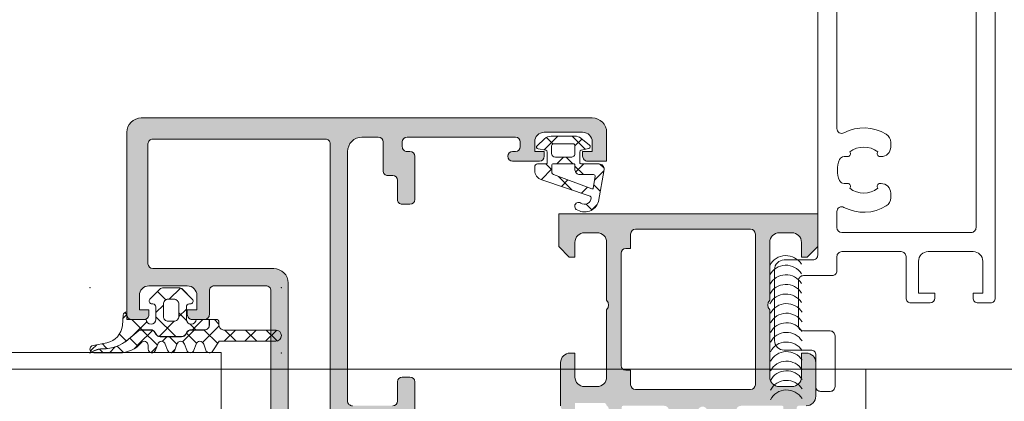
# Model space of a CAD drawing. Header units: millimetres. Extents: x 144573 to 336993, y 74252 to 247042.
# Tile 865 of 1056: x 206377 to 206480, y 219250 to 219290. Entities that reach past the tile are written whole.
import ezdxf

# ---------------------------------------------------------------- set-up
doc = ezdxf.new("R2010")
doc.units = ezdxf.units.MM
doc.layers.add('FASÁDA DETAILNÍ', color=255, linetype='Continuous', lineweight=0)

msp = doc.modelspace()

# ---------------------------------------------------------------- hatches: boundary and pattern name
at = {"layer": 'FASÁDA DETAILNÍ'}
h = msp.add_hatch(color=256, dxfattribs=at)
edge = h.paths.add_edge_path(flags=16)
edge.add_ellipse((206409.075, 219276.66), major_axis=(-0.5, 0), ratio=1, start_angle=179.99702, end_angle=270.00298)
edge.add_line((206409.075, 219277.16), (206391.075, 219277.16))
edge.add_ellipse((206391.075, 219276.66), major_axis=(-0.5, 0), ratio=1, start_angle=-90.00298, end_angle=0.00298)
edge.add_line((206390.575, 219276.66), (206390.575, 219264.16))
edge.add_ellipse((206391.075, 219264.16), major_axis=(-0.5, 0), ratio=1, start_angle=0.0025, end_angle=89.9975)
edge.add_line((206391.075, 219263.66), (206403.678, 219263.66))
edge.add_ellipse((206403.678, 219262.16), major_axis=(-1.5, 0), ratio=1, start_angle=179.99996, end_angle=270.00004, ccw=False)
edge.add_line((206405.178, 219262.16), (206405.178, 219249.16))
edge.add_ellipse((206405.678, 219249.16), major_axis=(-0.5, 0), ratio=1, start_angle=-0.00004, end_angle=90.00004)
edge.add_line((206405.678, 219248.66), (206409.075, 219248.66))
edge.add_ellipse((206409.075, 219249.16), major_axis=(-0.5, 0), ratio=1, start_angle=89.99996, end_angle=180.00004)
edge.add_line((206409.575, 219249.16), (206409.575, 219276.66))
edge = h.paths.add_edge_path()
edge.add_line((206438.375, 219277.86), (206438.375, 219274.86))
edge.add_line((206438.375, 219274.86), (206436.375, 219274.86))
edge.add_arc((206436.375, 219275.36), 0.5, 179.99702, 270.00298, ccw=False)
edge.add_line((206435.875, 219275.36), (206435.875, 219275.86))
edge.add_line((206435.875, 219275.86), (206436.875, 219275.86))
edge.add_line((206436.875, 219275.86), (206436.875, 219276.86))
edge.add_arc((206435.875, 219276.86), 1, 0.00367, 89.99633)
edge.add_line((206435.875, 219277.86), (206431.875, 219277.86))
edge.add_arc((206431.875, 219276.86), 1, 90.00172, 179.99828)
edge.add_line((206430.875, 219276.86), (206430.875, 219275.86))
edge.add_line((206430.875, 219275.86), (206431.875, 219275.86))
edge.add_line((206431.875, 219275.86), (206431.875, 219275.36))
edge.add_arc((206431.375, 219275.36), 0.5, 270.00064, 359.99936, ccw=False)
edge.add_line((206431.375, 219274.86), (206428.575, 219274.86))
edge.add_arc((206428.575, 219275.36), 0.5, 90, 270, ccw=False)
edge.add_line((206428.575, 219275.86), (206428.875, 219275.86))
edge.add_arc((206428.875, 219276.36), 0.5, 270.00123, 359.99877)
edge.add_line((206429.375, 219276.36), (206429.375, 219276.86))
edge.add_arc((206428.875, 219276.86), 0.5, 0.00778, 89.99222)
edge.add_line((206428.875, 219277.36), (206417.575, 219277.36))
edge.add_arc((206417.575, 219276.86), 0.5, 90.0025, 179.9975)
edge.add_line((206417.075, 219276.86), (206417.075, 219276.36))
edge.add_arc((206417.575, 219276.36), 0.5, 179.99282, 270.00718)
edge.add_line((206417.575, 219275.86), (206417.875, 219275.86))
edge.add_arc((206417.875, 219275.36), 0.5, 0.0072, 89.9928, ccw=False)
edge.add_line((206418.375, 219275.36), (206418.375, 219270.86))
edge.add_arc((206417.875, 219270.86), 0.5, 270.00064, 359.99936, ccw=False)
edge.add_line((206417.875, 219270.36), (206417.075, 219270.36))
edge.add_arc((206417.075, 219270.86), 0.5, 179.99702, 270.00298, ccw=False)
edge.add_line((206416.575, 219270.86), (206416.575, 219272.86))
edge.add_arc((206416.075, 219272.86), 0.5, 0.00778, 89.99222)
edge.add_line((206416.075, 219273.36), (206415.575, 219273.36))
edge.add_arc((206415.575, 219273.86), 0.5, 179.99282, 270.00718, ccw=False)
edge.add_line((206415.075, 219273.86), (206415.075, 219276.86))
edge.add_arc((206414.575, 219276.86), 0.5, 0.00631, 89.99369)
edge.add_line((206414.575, 219277.36), (206412.875, 219277.36))
edge.add_arc((206412.875, 219275.86), 1.5, 89.99878, 180.00122)
edge.add_line((206411.375, 219275.86), (206411.375, 219249.86))
edge.add_arc((206411.875, 219249.86), 0.5, 179.99761, 270.00239)
edge.add_line((206411.875, 219249.36), (206416.075, 219249.36))
edge.add_arc((206416.075, 219249.86), 0.5, 270.00064, 359.99936)
edge.add_line((206416.575, 219249.86), (206416.575, 219251.86))
edge.add_arc((206417.075, 219251.86), 0.5, 90.0025, 179.9975, ccw=False)
edge.add_line((206417.075, 219252.36), (206417.875, 219252.36))
edge.add_arc((206417.875, 219251.86), 0.5, 0.00602, 89.99398, ccw=False)
edge.add_line((206418.375, 219251.86), (206418.375, 219246.86))
edge.add_line((206418.375, 219246.86), (206418.157, 219246.102))
edge.add_arc((206418.446, 219246.019), 0.3, 163.99998, 232.09519)
edge.add_arc((206418.077, 219245.546), 0.3, 0.00003, 52.09528, ccw=False)
edge.add_line((206418.377, 219245.546), (206418.377, 219243.482))
edge.add_arc((206417.977, 219243.482), 0.4, -111.97377, 0.00007, ccw=False)
edge.add_line((206417.827, 219243.111), (206415.804, 219243.927))
edge.add_arc((206415.879, 219244.112), 0.2, 155.85891, 248.02609, ccw=False)
edge.add_line((206415.697, 219244.194), (206416.765, 219246.578))
edge.add_arc((206416.582, 219246.66), 0.2, 335.85897, 450.8199)
edge.add_line((206416.579, 219246.86), (206405.275, 219246.86))
edge.add_arc((206405.267, 219246.668), 0.192, 87.47778, 181.04445)
edge.add_line((206405.075, 219246.665), (206405.075, 219246.244))
edge.add_line((206405.075, 219246.244), (206406.507, 219243.779))
edge.add_arc((206406.248, 219243.628), 0.3, -74.00003, 30.1792, ccw=False)
edge.add_line((206406.33, 219243.339), (206404.838, 219242.912))
edge.add_line((206404.838, 219242.912), (206403.975, 219242.413))
edge.add_arc((206403.775, 219242.76), 0.4, 180.00003, 299.99999, ccw=False)
edge.add_line((206403.375, 219242.76), (206403.375, 219246.867))
edge.add_line((206403.375, 219246.867), (206403.378, 219261.36))
edge.add_arc((206402.878, 219261.36), 0.5, 359.97959, 450.00002)
edge.add_line((206402.878, 219261.86), (206397.475, 219261.86))
edge.add_arc((206397.475, 219261.36), 0.5, 89.99996, 180.00004)
edge.add_line((206396.975, 219261.36), (206396.975, 219258.86))
edge.add_arc((206396.475, 219258.86), 0.5, -90.00004, 0.00004, ccw=False)
edge.add_line((206396.475, 219258.36), (206395.175, 219258.36))
edge.add_arc((206395.175, 219258.86), 0.5, 179.99761, 270.00239, ccw=False)
edge.add_line((206394.675, 219258.86), (206394.675, 219259.36))
edge.add_line((206394.675, 219259.36), (206395.675, 219259.36))
edge.add_line((206395.675, 219259.36), (206395.675, 219260.86))
edge.add_arc((206394.675, 219260.86), 1, 0.00182, 89.99818)
edge.add_line((206394.675, 219261.86), (206390.675, 219261.86))
edge.add_arc((206390.675, 219260.86), 1, 90.00397, 179.99603)
edge.add_line((206389.675, 219260.86), (206389.675, 219259.36))
edge.add_line((206389.675, 219259.36), (206390.675, 219259.36))
edge.add_line((206390.675, 219259.36), (206390.675, 219258.86))
edge.add_arc((206390.175, 219258.86), 0.5, -90.00298, 0.00298, ccw=False)
edge.add_line((206390.175, 219258.36), (206388.875, 219258.36))
edge.add_arc((206388.875, 219258.86), 0.5, 180.00064, 269.99936, ccw=False)
edge.add_line((206388.375, 219258.86), (206388.375, 219277.86))
edge.add_arc((206389.875, 219277.86), 1.5, 89.99888, 180.00112, ccw=False)
edge.add_line((206389.875, 219279.36), (206436.875, 219279.36))
edge.add_arc((206436.875, 219277.86), 1.5, 0.0023, 89.9977, ccw=False)
h = msp.add_hatch(dxfattribs=at)
h.set_pattern_fill('ANSI37', color=256, scale=0.625, angle=90, style=0)
h.set_pattern_definition([(135, (218687.864, 217938.1778), (-1.40316502, -1.40316502), []), (225, (218687.864, 217938.1778), (1.40316502, -1.40316502), [])])
edge = h.paths.add_edge_path(flags=16)
edge.add_ellipse((206435.572, 219273.958), major_axis=(-0.498, 0), ratio=1, start_angle=-0.19258, end_angle=90.25472, ccw=False)
edge.add_line((206435.075, 219273.959), (206435.075, 219274.46))
edge.add_ellipse((206434.975, 219274.46), major_axis=(-0.1, 0), ratio=1, start_angle=179.99183, end_angle=270.00874)
edge.add_line((206434.975, 219274.56), (206432.774, 219274.56))
edge.add_ellipse((206432.774, 219274.46), major_axis=(-0.1, 0), ratio=1, start_angle=270.00152, end_angle=359.99848)
edge.add_line((206432.674, 219274.46), (206432.674, 219273.648))
edge.add_ellipse((206432.874, 219273.648), major_axis=(-0.2, 0), ratio=1, start_angle=0.00243, end_angle=74.31138)
edge.add_line((206432.82, 219273.455), (206436.838, 219271.968))
edge.add_ellipse((206436.873, 219272.062), major_axis=(-0.1, 0), ratio=1, start_angle=69.68782, end_angle=169.67772)
edge.add_line((206436.971, 219272.044), (206437.192, 219273.253))
edge.add_ellipse((206436.992, 219273.26), major_axis=(-0.2, 0), ratio=1, start_angle=178.13503, end_angle=270.00104)
edge.add_line((206436.992, 219273.46), (206435.575, 219273.46))
edge = h.paths.add_edge_path(flags=16)
edge.add_ellipse((206434.875, 219276.46), major_axis=(-0.2, 0), ratio=1, start_angle=179.99976, end_angle=270.00024)
edge.add_line((206434.875, 219276.66), (206432.84, 219276.66))
edge.add_ellipse((206432.84, 219276.46), major_axis=(-0.2, 0), ratio=1, start_angle=-90.00135, end_angle=0.00049)
edge.add_line((206432.64, 219276.46), (206432.64, 219275.66))
edge.add_ellipse((206433.04, 219275.66), major_axis=(-0.4, 0), ratio=1, start_angle=0.00126, end_angle=89.99802)
edge.add_line((206433.04, 219275.26), (206434.675, 219275.26))
edge.add_ellipse((206434.675, 219275.66), major_axis=(-0.4, 0), ratio=1, start_angle=89.99956, end_angle=180.00101)
edge.add_line((206435.075, 219275.66), (206435.075, 219276.46))
edge = h.paths.add_edge_path()
edge.add_arc((206436.475, 219276.383), 0.2, -74.99848, 49.99768, ccw=False)
edge.add_line((206436.526, 219276.19), (206435.723, 219275.999))
edge.add_arc((206435.775, 219275.806), 0.2, 105.00286, 179.99725)
edge.add_line((206435.575, 219275.806), (206435.575, 219274.71))
edge.add_arc((206435.725, 219274.71), 0.15, 179.99604, 270.00396)
edge.add_line((206435.725, 219274.56), (206437.607, 219274.56))
edge.add_arc((206437.607, 219274.06), 0.5, -9.93357, 90.00022, ccw=False)
edge.add_line((206438.1, 219273.973), (206437.519, 219270.654))
edge.add_arc((206436.075, 219271.06), 1.5, 234.91245, 344.29308, ccw=False)
edge.add_arc((206435.442, 219270.16), 0.4, 54.912, 234.912, ccw=False)
edge.add_arc((206436.077, 219271.041), 0.686, 233.85881, 359.51564)
edge.add_arc((206436.614, 219271.055), 0.15, 352.50392, 430.98385)
edge.add_line((206436.663, 219271.197), (206431.616, 219272.925))
edge.add_arc((206431.875, 219273.891), 1, 179.99943, 255.04109, ccw=False)
edge.add_line((206430.875, 219273.891), (206430.875, 219274.26))
edge.add_arc((206431.175, 219274.26), 0.3, 90.00319, 179.99604, ccw=False)
edge.add_line((206431.175, 219274.56), (206432.025, 219274.56))
edge.add_arc((206432.025, 219274.71), 0.15, 269.99507, 360.00493)
edge.add_line((206432.175, 219274.71), (206432.175, 219275.806))
edge.add_arc((206431.975, 219275.806), 0.2, 0.00261, 74.99763)
edge.add_line((206432.026, 219275.999), (206431.223, 219276.129))
edge.add_arc((206431.275, 219276.322), 0.2, 134.99256, 255.01021, ccw=False)
edge.add_line((206431.133, 219276.463), (206431.909, 219277.19))
edge.add_arc((206432.593, 219276.46), 1, 89.99997, 133.11854, ccw=False)
edge.add_line((206432.593, 219277.46), (206435.071, 219277.46))
edge.add_arc((206435.071, 219276.46), 1, 52.17221, 89.99994, ccw=False)
edge.add_line((206435.685, 219277.25), (206436.603, 219276.536))
h = msp.add_hatch(color=256, dxfattribs=at)
edge = h.paths.add_edge_path()
edge.add_arc((206456.674, 219249.24), 0.12, 360, 450, ccw=False)
edge.add_line((206456.794, 219249.24), (206456.794, 219246.48))
edge.add_arc((206457.094, 219246.48), 0.3, 540, 630)
edge.add_line((206457.094, 219246.18), (206458.074, 219246.18))
edge.add_arc((206458.074, 219246.48), 0.3, 270, 360)
edge.add_line((206458.374, 219246.48), (206458.374, 219248.36))
edge.add_arc((206458.453, 219248.627), 0.279, 178.83713, 253.57541, ccw=False)
edge.add_line((206458.174, 219248.633), (206458.174, 219249.087))
edge.add_arc((206458.453, 219249.092), 0.279, 106.41988, 181.16459, ccw=False)
edge.add_line((206458.374, 219249.36), (206459.175, 219249.36))
edge.add_arc((206459.175, 219250.36), 1, 270, 360)
edge.add_line((206460.175, 219250.36), (206460.175, 219253.86))
edge.add_arc((206459.175, 219253.86), 1, 360.00114, 449.99886)
edge.add_line((206459.175, 219254.86), (206458.675, 219254.86))
edge.add_line((206458.675, 219254.86), (206458.675, 219252.36))
edge.add_arc((206457.675, 219252.36), 1, 270.0026, 359.9974, ccw=False)
edge.add_line((206457.675, 219251.36), (206456.375, 219251.36))
edge.add_arc((206456.375, 219252.36), 1, 180.00301, 269.99699, ccw=False)
edge.add_line((206455.375, 219252.36), (206455.375, 219259.36))
edge.add_arc((206455.9, 219259.86), 0.725, 136.40382, 223.59618, ccw=False)
edge.add_line((206455.375, 219260.36), (206455.375, 219266.394))
edge.add_arc((206456.375, 219266.394), 1, 450.00301, 539.99699, ccw=False)
edge.add_line((206456.375, 219267.394), (206457.675, 219267.394))
edge.add_arc((206457.675, 219266.394), 1, 360.0026, 449.9974, ccw=False)
edge.add_line((206458.675, 219266.394), (206458.675, 219264.86))
edge.add_line((206458.675, 219264.86), (206459.275, 219264.86))
edge.add_line((206459.275, 219264.86), (206460.375, 219265.96))
edge.add_line((206460.375, 219265.96), (206460.375, 219269.36))
edge.add_line((206460.375, 219269.36), (206433.375, 219269.36))
edge.add_line((206433.375, 219269.36), (206433.375, 219265.96))
edge.add_line((206433.375, 219265.96), (206434.475, 219264.86))
edge.add_line((206434.475, 219264.86), (206435.075, 219264.86))
edge.add_line((206435.075, 219264.86), (206435.075, 219266.394))
edge.add_arc((206436.075, 219266.394), 1, 450.0026, 539.9974, ccw=False)
edge.add_line((206436.075, 219267.394), (206437.375, 219267.394))
edge.add_arc((206437.375, 219266.394), 1, 360.00301, 449.99699, ccw=False)
edge.add_line((206438.375, 219266.394), (206438.375, 219260.36))
edge.add_arc((206437.85, 219259.86), 0.725, 316.40382, 403.59618, ccw=False)
edge.add_line((206438.375, 219259.36), (206438.375, 219252.36))
edge.add_arc((206437.375, 219252.36), 1, 270.00301, 359.99699, ccw=False)
edge.add_line((206437.375, 219251.36), (206436.075, 219251.36))
edge.add_arc((206436.075, 219252.36), 1, 180.0026, 269.9974, ccw=False)
edge.add_line((206435.075, 219252.36), (206435.075, 219254.86))
edge.add_line((206435.075, 219254.86), (206434.575, 219254.86))
edge.add_arc((206434.575, 219253.86), 1, 450.00114, 539.99886)
edge.add_line((206433.575, 219253.86), (206433.575, 219249.36))
edge.add_arc((206434.075, 219249.36), 0.5, 539.99882, 630.00118)
edge.add_line((206434.075, 219248.86), (206435.075, 219248.86))
edge.add_line((206435.075, 219248.86), (206435.075, 219249.66))
edge.add_line((206435.075, 219249.66), (206438.075, 219249.66))
edge.add_arc((206438.075, 219249.36), 0.3, 359.99949, 450.00051, ccw=False)
edge.add_arc((206438.296, 219249.092), 0.279, 358.83541, 433.58012, ccw=False)
edge.add_line((206438.575, 219249.087), (206438.575, 219248.633))
edge.add_arc((206438.296, 219248.627), 0.279, 286.42459, 361.16287, ccw=False)
edge.add_line((206438.375, 219248.36), (206438.375, 219246.48))
edge.add_arc((206438.675, 219246.48), 0.3, 540, 630)
edge.add_line((206438.675, 219246.18), (206439.655, 219246.18))
edge.add_arc((206439.655, 219246.48), 0.3, 270, 360)
edge.add_line((206439.955, 219246.48), (206439.955, 219249.24))
edge.add_arc((206440.075, 219249.24), 0.12, 450, 540, ccw=False)
edge.add_line((206440.075, 219249.36), (206444.375, 219249.36))
edge.add_arc((206444.375, 219248.86), 0.5, 360, 450, ccw=False)
edge.add_line((206444.875, 219248.86), (206444.875, 219248.16))
edge.add_line((206444.875, 219248.16), (206443.493, 219245.767))
edge.add_arc((206443.613, 219245.698), 0.138, 510, 637.70244)
edge.add_arc((206443.165, 219250.539), 5, 275.34923, 341.2906)
edge.add_arc((206448.375, 219248.775), 0.5, 378.7094, 521.2906, ccw=False)
edge.add_arc((206453.584, 219250.539), 5, 198.7094, 264.65077)
edge.add_arc((206453.136, 219245.698), 0.138, 262.29756, 390)
edge.add_line((206453.256, 219245.767), (206451.874, 219248.16))
edge.add_line((206451.874, 219248.16), (206451.874, 219248.86))
edge.add_arc((206452.374, 219248.86), 0.5, 450, 540, ccw=False)
edge.add_line((206452.374, 219249.36), (206456.674, 219249.36))
edge = h.paths.add_edge_path(flags=16)
edge.add_arc((206441.375, 219267.26), 0.5, 450, 540, ccw=False)
edge.add_line((206441.375, 219267.76), (206453.375, 219267.76))
edge.add_arc((206453.375, 219267.26), 0.5, 360, 450, ccw=False)
edge.add_line((206453.875, 219267.26), (206453.875, 219251.56))
edge.add_arc((206453.375, 219251.56), 0.5, 270, 360, ccw=False)
edge.add_line((206453.375, 219251.06), (206441.375, 219251.06))
edge.add_arc((206441.375, 219251.56), 0.5, 180, 270, ccw=False)
edge.add_line((206440.875, 219251.56), (206440.875, 219253.06))
edge.add_line((206440.875, 219253.06), (206440.375, 219253.06))
edge.add_arc((206440.375, 219253.56), 0.5, 180, 270, ccw=False)
edge.add_line((206439.875, 219253.56), (206439.875, 219265.26))
edge.add_arc((206440.375, 219265.26), 0.5, 450, 540, ccw=False)
edge.add_line((206440.375, 219265.76), (206440.875, 219265.76))
edge.add_line((206440.875, 219265.76), (206440.875, 219267.26))
h = msp.add_hatch(dxfattribs=at)
h.set_pattern_fill('ANSI37', color=256, scale=0.625, angle=90, style=0)
h.set_pattern_definition([(135, (206388.3746, 219258.8597), (-1.40317, -1.40317), []), (225, (206388.3746, 219258.8597), (1.40317, -1.40317), [])])
edge = h.paths.add_edge_path()
edge.add_arc((206394.985, 219260.27), 0.29, -89.99949, 45.00244, ccw=False)
edge.add_line((206394.985, 219259.98), (206394.885, 219259.98))
edge.add_arc((206394.885, 219259.67), 0.31, 90, 180)
edge.add_line((206394.575, 219259.67), (206394.575, 219258.37))
edge.add_arc((206395.085, 219258.37), 0.51, 180, 358.87648)
edge.add_line((206395.594, 219258.36), (206396.953, 219258.36))
edge.add_line((206396.953, 219258.36), (206396.953, 219257.77))
edge.add_arc((206396.463, 219257.77), 0.49, 270, 360, ccw=False)
edge.add_line((206396.463, 219257.28), (206395.063, 219257.28))
edge.add_arc((206395.063, 219256.77), 0.51, 90, 150)
edge.add_line((206394.621, 219257.025), (206394.506, 219256.825))
edge.add_arc((206394.082, 219257.07), 0.49, 270, 330, ccw=False)
edge.add_line((206394.082, 219256.58), (206391.845, 219256.58))
edge.add_arc((206391.845, 219257.07), 0.49, 210, 270, ccw=False)
edge.add_line((206391.42, 219256.825), (206391.305, 219257.025))
edge.add_arc((206390.863, 219256.77), 0.51, 30, 90)
edge.add_line((206390.863, 219257.28), (206389.865, 219257.28))
edge.add_arc((206389.865, 219256.774), 0.506, 90, 130.64118)
edge.add_line((206389.536, 219257.158), (206388.51, 219256.277))
edge.add_arc((206385.909, 219259.307), 3.994, 269.38113, 310.64118, ccw=False)
edge.add_arc((206385.844, 219253.304), 2.01, 89.38113, 116.65479)
edge.add_line((206384.942, 219255.1), (206384.675, 219254.966))
edge.add_arc((206384.92, 219255.27), 0.39, 101.01056, 231.08797, ccw=False)
edge.add_line((206384.845, 219255.653), (206386.284, 219255.932))
edge.add_arc((206385.9, 219257.905), 2.01, 281.0025, 355.00475)
edge.add_line((206387.902, 219257.73), (206387.996, 219258.803))
edge.add_arc((206388.385, 219258.77), 0.39, 91.46987, 175.084, ccw=False)
edge.add_line((206388.375, 219259.16), (206388.375, 219258.36))
edge.add_line((206388.375, 219258.36), (206390.375, 219258.36))
edge.add_arc((206390.885, 219258.37), 0.51, 181.12352, 360)
edge.add_line((206391.395, 219258.37), (206391.395, 219259.67))
edge.add_arc((206391.085, 219259.67), 0.31, 0, 90)
edge.add_line((206391.085, 219259.98), (206390.985, 219259.98))
edge.add_arc((206390.985, 219260.27), 0.29, 135.00331, 269.99443, ccw=False)
edge.add_line((206390.78, 219260.475), (206391.82, 219261.516))
edge.add_arc((206392.167, 219261.17), 0.49, 90, 135.02016, ccw=False)
edge.add_line((206392.167, 219261.66), (206393.803, 219261.66))
edge.add_arc((206393.803, 219261.17), 0.49, 44.9723, 90, ccw=False)
edge.add_line((206394.149, 219261.516), (206395.19, 219260.475))
edge = h.paths.add_edge_path()
edge.add_arc((206393.285, 219258.67), 0.5, 270, 360)
edge.add_line((206393.785, 219258.67), (206393.785, 219259.97))
edge.add_arc((206393.285, 219259.97), 0.5, 359.99786, 450.00214)
edge.add_line((206393.285, 219260.47), (206392.685, 219260.47))
edge.add_arc((206392.685, 219259.97), 0.5, 89.99786, 180.00214)
edge.add_line((206392.185, 219259.97), (206392.185, 219258.67))
edge.add_arc((206392.685, 219258.67), 0.5, 180, 270)
edge.add_line((206392.685, 219258.17), (206393.285, 219258.17))
h = msp.add_hatch(dxfattribs=at)
h.set_pattern_fill('ANSI37', color=256, scale=0.48, angle=90, style=0)
h.set_pattern_definition([(135, (206388.3746, 219258.8597), (-1.07763, -1.07763), []), (225, (206388.3746, 219258.8597), (1.07763, -1.07763), [])])
edge = h.paths.add_edge_path()
edge.add_line((206395.589, 219255.776), (206395.362, 219255.169))
edge.add_arc((206394.985, 219255.27), 0.39, 194.92937, 345.07063, ccw=False)
edge.add_line((206394.608, 219255.169), (206394.381, 219255.776))
edge.add_arc((206393.985, 219255.67), 0.41, 15.06763, 164.93237)
edge.add_line((206393.589, 219255.776), (206393.362, 219255.169))
edge.add_arc((206392.985, 219255.27), 0.39, 194.92916, 345.07084, ccw=False)
edge.add_line((206392.608, 219255.169), (206392.381, 219255.776))
edge.add_arc((206391.985, 219255.67), 0.41, 15.06743, 164.93258)
edge.add_line((206391.589, 219255.776), (206391.362, 219255.169))
edge.add_arc((206390.985, 219255.27), 0.39, 180, 345.07068, ccw=False)
edge.add_line((206390.595, 219255.27), (206390.595, 219255.67))
edge.add_arc((206390.185, 219255.67), 0.41, 0, 139.68006)
edge.add_arc((206387.592, 219257.87), 2.99, 269.99867, 319.68006, ccw=False)
edge.add_line((206387.592, 219254.88), (206384.92, 219254.88))
edge.add_arc((206384.92, 219255.27), 0.39, 234.35943, 270.08193, ccw=False)
edge.add_line((206384.693, 219254.953), (206384.951, 219255.082))
edge.add_arc((206385.844, 219253.304), 1.99, 89.38113, 116.65479, ccw=False)
edge.add_arc((206385.909, 219259.307), 4.014, 269.38113, 310.64118)
edge.add_line((206388.523, 219256.262), (206389.549, 219257.143))
edge.add_arc((206389.865, 219256.774), 0.486, 90, 130.64118, ccw=False)
edge.add_line((206389.865, 219257.26), (206390.863, 219257.26))
edge.add_arc((206390.863, 219256.77), 0.49, 30, 90, ccw=False)
edge.add_line((206391.287, 219257.015), (206391.403, 219256.815))
edge.add_arc((206391.845, 219257.07), 0.51, 210, 270)
edge.add_line((206391.845, 219256.56), (206394.082, 219256.56))
edge.add_arc((206394.082, 219257.07), 0.51, 270, 330)
edge.add_line((206394.523, 219256.815), (206394.639, 219257.015))
edge.add_arc((206395.063, 219256.77), 0.49, 90, 150, ccw=False)
edge.add_line((206395.063, 219257.26), (206396.463, 219257.26))
edge.add_arc((206396.463, 219257.77), 0.51, 270, 360)
edge.add_line((206396.973, 219257.77), (206396.973, 219258.36))
edge.add_line((206396.973, 219258.36), (206397.685, 219258.36))
edge.add_arc((206397.685, 219258.07), 0.29, 0, 89.99992, ccw=False)
edge.add_line((206397.975, 219258.07), (206397.975, 219257.77))
edge.add_arc((206398.485, 219257.77), 0.51, 179.9796, 270.02429)
edge.add_line((206398.485, 219257.26), (206403.885, 219257.26))
edge.add_arc((206403.885, 219256.67), 0.59, -90, 89.99968, ccw=False)
edge.add_line((206403.885, 219256.08), (206397.979, 219256.08))
edge.add_line((206397.979, 219256.08), (206397.323, 219255.075))
edge.add_arc((206396.985, 219255.27), 0.39, 194.92976, 330.04058, ccw=False)
edge.add_line((206396.608, 219255.169), (206396.381, 219255.776))
edge.add_arc((206395.985, 219255.67), 0.41, 15.06763, 164.93237)

# ---------------------------------------------------------------- linework, layer by layer
for p, q in [((206460.375, 219269.36), (206433.375, 219269.36)), ((206433.375, 219269.36), (206433.375, 219265.96)), ((206460.375, 219265.96), (206460.375, 219269.36)), ((206441.375, 219267.76), (206453.375, 219267.76)), ((206436.075, 219267.394), (206437.375, 219267.394)), ((206440.875, 219265.76), (206440.875, 219267.26)), ((206453.875, 219267.26), (206453.875, 219251.56)), ((206456.375, 219267.394), (206457.675, 219267.394)), ((206433.375, 219265.96), (206434.475, 219264.86)), ((206435.075, 219264.86), (206435.075, 219266.394)), ((206438.375, 219266.394), (206438.375, 219260.36)), ((206440.375, 219265.76), (206440.875, 219265.76)), ((206455.375, 219260.36), (206455.375, 219266.394)), ((206458.675, 219266.394), (206458.675, 219264.86)), ((206459.275, 219264.86), (206460.375, 219265.96)), ((206434.475, 219264.86), (206435.075, 219264.86)), ((206439.875, 219253.56), (206439.875, 219265.26)), ((206458.675, 219264.86), (206459.275, 219264.86)), ((206438.375, 219259.36), (206438.375, 219252.36)), ((206455.375, 219252.36), (206455.375, 219259.36)), ((206435.075, 219254.86), (206434.575, 219254.86)), ((206435.075, 219252.36), (206435.075, 219254.86)), ((206459.175, 219254.86), (206458.675, 219254.86)), ((206458.675, 219254.86), (206458.675, 219252.36)), ((218529.538, 219253.178), (198226.369, 219253.178)), ((212229.538, 219253.178), (198226.369, 219253.178)), ((211265.869, 219253.178), (206398.2, 219253.178)), ((206433.575, 219253.86), (206433.575, 219249.36)), ((206460.175, 219250.36), (206460.175, 219253.86)), ((206465.37, 219209.178), (206465.37, 219253.178)), ((206440.875, 219253.06), (206440.375, 219253.06)), ((206440.875, 219251.56), (206440.875, 219253.06)), ((206437.375, 219251.36), (206436.075, 219251.36)), ((206457.675, 219251.36), (206456.375, 219251.36)), ((206453.375, 219251.06), (206441.375, 219251.06))]:
    msp.add_line(p, q, dxfattribs=at)
for points in [[(206460.375, 219383.596), (206460.375, 219265.06, -0.4142136), (206459.875, 219264.56), (206456.875, 219264.56, 0.4142136), (206455.875, 219263.56), (206455.875, 219256.16, 0.4142136), (206456.875, 219255.16), (206459.675, 219255.16, -0.4142136), (206460.175, 219254.66), (206460.175, 219251.36, 0.4142136), (206460.675, 219250.86), (206461.675, 219250.86, 0.4142136), (206462.175, 219251.36), (206462.175, 219256.66, 0.4142136), (206461.675, 219257.16), (206458.875, 219257.16, -0.4142135), (206458.375, 219257.66), (206458.375, 219262.426, -0.4142136), (206458.875, 219262.926), (206461.875, 219262.926, 0.4142136), (206462.375, 219263.426), (206462.375, 219264.926, -0.4142136), (206462.875, 219265.426), (206469.075, 219265.426, -0.4142136), (206469.575, 219264.926), (206469.575, 219260.589, 0.414214), (206470.075, 219260.089), (206472.075, 219260.089, 0.414201), (206472.575, 219260.589), (206472.575, 219261.089), (206470.875, 219261.089), (206470.875, 219264.426, -0.414214), (206471.875, 219265.426), (206476.575, 219265.426, -0.414214), (206477.575, 219264.426), (206477.575, 219261.089), (206476.575, 219261.089), (206476.575, 219260.589, 0.41422), (206477.074, 219260.089), (206478.375, 219260.089, 0.414214), (206478.875, 219260.589), (206478.875, 219383.596, 0.4142136)], [(206476.875, 219381.596), (206476.875, 219267.926, -0.4142136), (206476.375, 219267.426), (206462.875, 219267.426, -0.4142135), (206462.375, 219267.926), (206462.375, 219269.6, -0.5657415), (206463.109, 219270.041, 0.2677634), (206467.504, 219270.194, 0.2587772), (206467.975, 219271.042), (206467.975, 219271.527, 0.4142136), (206466.975, 219272.527), (206466.869, 219272.527, 0.6451801), (206466.643, 219272.028, -0.3417321), (206463.706, 219272.028, 0.6451801), (206463.48, 219272.527), (206463.112, 219272.527, -0.2982166), (206462.654, 219272.827, -0.2087122), (206462.654, 219275.027, -0.2982166), (206463.112, 219275.327), (206463.48, 219275.327, 0.6451801), (206463.706, 219275.825, -0.3417321), (206466.643, 219275.825, 0.6451801), (206466.869, 219275.327), (206466.975, 219275.327, 0.4142136), (206467.975, 219276.327), (206467.975, 219276.811, 0.2587772), (206467.504, 219277.659, 0.2677634), (206463.109, 219277.812, -0.5657415), (206462.375, 219278.253), (206462.375, 219372.279, -0.5657415)], [(206403.375, 219246.867), (206403.378, 219261.36), (206403.378, 219261.36, 0.414318), (206402.878, 219261.86), (206397.475, 219261.86), (206397.475, 219261.86, 0.414214), (206396.975, 219261.36), (206396.975, 219258.86), (206396.975, 219258.86, -0.414214), (206396.475, 219258.36), (206395.175, 219258.36), (206395.175, 219258.36, -0.414238), (206394.675, 219258.86), (206394.675, 219259.36), (206395.675, 219259.36), (206395.675, 219260.86), (206395.675, 219260.86, 0.414195), (206394.675, 219261.86), (206390.675, 219261.86), (206390.675, 219261.86, 0.414173), (206389.675, 219260.86), (206389.675, 219259.36), (206390.675, 219259.36), (206390.675, 219258.86), (206390.675, 219258.86, -0.414244), (206390.175, 219258.36), (206388.875, 219258.36), (206388.875, 219258.36, -0.414207), (206388.375, 219258.86), (206388.375, 219277.86), (206388.375, 219277.86, -0.414225), (206389.875, 219279.36), (206436.875, 219279.36), (206436.875, 219279.36, -0.41419), (206438.375, 219277.86), (206438.375, 219277.86), (206438.375, 219274.86), (206436.375, 219274.86), (206436.375, 219274.86, -0.414244), (206435.875, 219275.36), (206435.875, 219275.86), (206436.875, 219275.86), (206436.875, 219276.86), (206436.875, 219276.86, 0.414176), (206435.875, 219277.86), (206431.875, 219277.86), (206431.875, 219277.86, 0.414196), (206430.875, 219276.86), (206430.875, 219275.86), (206431.875, 219275.86), (206431.875, 219275.36), (206431.875, 219275.36, -0.414207), (206431.375, 219274.86), (206428.575, 219274.86), (206428.575, 219274.86, -1), (206428.575, 219275.86), (206428.875, 219275.86), (206428.875, 219275.86, 0.414201), (206429.375, 219276.36), (206429.375, 219276.86), (206429.375, 219276.86, 0.414134), (206428.875, 219277.36), (206417.575, 219277.36), (206417.575, 219277.36, 0.414188), (206417.075, 219276.86), (206417.075, 219276.36), (206417.075, 219276.36, 0.414287), (206417.575, 219275.86), (206417.875, 219275.86), (206417.875, 219275.86, -0.41414), (206418.375, 219275.36), (206418.375, 219270.86), (206418.375, 219270.86, -0.414207), (206417.875, 219270.36), (206417.075, 219270.36), (206417.075, 219270.36, -0.414244), (206416.575, 219270.86), (206416.575, 219272.86), (206416.575, 219272.86, 0.414134), (206416.075, 219273.36), (206415.575, 219273.36), (206415.575, 219273.36, -0.414287), (206415.075, 219273.86), (206415.075, 219276.86), (206415.075, 219276.86, 0.414149), (206414.575, 219277.36), (206412.875, 219277.36), (206412.875, 219277.36, 0.414226), (206411.375, 219275.86), (206411.375, 219249.86), (206411.375, 219249.86, 0.414238), (206411.875, 219249.36)], [(206416.075, 219249.36, 0.414207), (206416.575, 219249.86), (206416.575, 219251.86), (206416.575, 219251.86, -0.414188), (206417.075, 219252.36), (206417.875, 219252.36), (206417.875, 219252.36, -0.414152), (206418.375, 219251.86), (206418.375, 219246.86)]]:
    msp.add_lwpolyline(points, format="xyb", dxfattribs=at)
at = {"layer": 'FASÁDA DETAILNÍ', "extrusion": (0, 0, -1)}
for points in [[(-206409.575, 219276.66, -0.414244), (-206409.075, 219277.16), (-206391.075, 219277.16), (-206391.075, 219277.16, -0.414244), (-206390.575, 219276.66), (-206390.575, 219264.16), (-206390.575, 219264.16, -0.414188), (-206391.075, 219263.66), (-206403.678, 219263.66), (-206403.678, 219263.66, 0.414214), (-206405.178, 219262.16), (-206405.178, 219249.16), (-206405.178, 219249.16, -0.414214), (-206405.678, 219248.66), (-206409.075, 219248.66), (-206409.075, 219248.66, -0.414214), (-206409.575, 219249.16), (-206409.575, 219276.66)], [(-206435.075, 219276.46, -0.414216), (-206434.875, 219276.66), (-206432.84, 219276.66), (-206432.84, 219276.66, -0.414223), (-206432.64, 219276.46), (-206432.64, 219275.66), (-206432.64, 219275.66, -0.414197), (-206433.04, 219275.26), (-206434.675, 219275.26), (-206434.675, 219275.26, -0.414221), (-206435.075, 219275.66), (-206435.075, 219276.46)], [(-206435.575, 219273.46, 0.416502), (-206435.075, 219273.959), (-206435.075, 219274.46), (-206435.075, 219274.46, -0.4143), (-206434.975, 219274.56), (-206432.774, 219274.56), (-206432.774, 219274.56, -0.414198), (-206432.674, 219274.46), (-206432.674, 219273.648), (-206432.674, 219273.648, -0.336095), (-206432.82, 219273.455), (-206436.838, 219271.968), (-206436.838, 219271.968, -0.466254), (-206436.971, 219272.044), (-206437.192, 219273.253), (-206437.192, 219273.253, -0.423785), (-206436.992, 219273.46), (-206435.575, 219273.46)]]:
    msp.add_lwpolyline(points, format="xyb", close=True, dxfattribs=at)
at = {"layer": 'FASÁDA DETAILNÍ'}
msp.add_lwpolyline([(206436.603, 219276.536, -0.606792), (206436.526, 219276.19), (206435.723, 219275.999), (206435.723, 219275.999, 0.339427), (206435.575, 219275.806), (206435.575, 219274.71), (206435.575, 219274.71, 0.414254), (206435.725, 219274.56), (206437.607, 219274.56), (206437.607, 219274.56, -0.465956), (206438.1, 219273.973), (206437.519, 219270.654), (206437.519, 219270.654, -0.517137), (206435.212, 219269.832, -1), (206435.672, 219270.487, 0.610743), (206436.763, 219271.035, 0.356477), (206436.663, 219271.197), (206431.616, 219272.925), (206431.616, 219272.925, -0.339657), (206430.875, 219273.891), (206430.875, 219274.26), (206430.875, 219274.26, -0.414177), (206431.175, 219274.56), (206432.025, 219274.56), (206432.025, 219274.56, 0.414264), (206432.175, 219274.71), (206432.175, 219275.806), (206432.175, 219275.806, 0.33943), (206432.026, 219275.999), (206431.223, 219276.129), (206431.223, 219276.129, -0.577453), (206431.133, 219276.463), (206431.909, 219277.19), (206431.909, 219277.19, -0.190392), (206432.593, 219277.46), (206435.071, 219277.46), (206435.071, 219277.46, -0.16657), (206435.685, 219277.25), (206436.603, 219276.536)], format="xyb", close=True, dxfattribs=at)
at = {"layer": 'FASÁDA DETAILNÍ', "color": 7}
for points in [[(206395.19, 219260.475, -0.6681908), (206394.985, 219259.98), (206394.885, 219259.98, 0.4142136), (206394.575, 219259.67), (206394.575, 219258.37, 0.9902432), (206395.594, 219258.36), (206396.953, 219258.36), (206396.953, 219257.77, -0.4142136), (206396.463, 219257.28), (206395.063, 219257.28, 0.2679492), (206394.621, 219257.025), (206394.506, 219256.825, -0.2679492), (206394.082, 219256.58), (206391.845, 219256.58, -0.2679492), (206391.42, 219256.825), (206391.305, 219257.025, 0.2679492), (206390.863, 219257.28), (206389.865, 219257.28, 0.1792131), (206389.536, 219257.158), (206388.51, 219256.277, -0.1820015), (206385.865, 219255.314, 0.1195688), (206384.942, 219255.1), (206384.675, 219254.966, -0.6375452), (206384.845, 219255.653), (206386.284, 219255.932, 0.3346063), (206387.902, 219257.73), (206387.996, 219258.803, -0.3819335), (206388.375, 219259.16), (206388.375, 219258.36), (206390.375, 219258.36, 0.9902431), (206391.395, 219258.37), (206391.395, 219259.67, 0.4142136), (206391.085, 219259.98), (206390.985, 219259.98, -0.6681226), (206390.78, 219260.475), (206391.82, 219261.516, -0.1990038), (206392.167, 219261.66), (206393.803, 219261.66, -0.199038), (206394.149, 219261.516), (206395.19, 219260.475)], [(206393.285, 219258.17, 0.4142136), (206393.785, 219258.67), (206393.785, 219259.97, 0.4142354), (206393.285, 219260.47), (206392.685, 219260.47, 0.4142354), (206392.185, 219259.97), (206392.185, 219258.67, 0.4142136), (206392.685, 219258.17), (206393.285, 219258.17)], [(206395.589, 219255.776), (206395.362, 219255.169, -0.7683067), (206394.608, 219255.169), (206394.381, 219255.776, 0.7663897), (206393.589, 219255.776), (206393.362, 219255.169, -0.7683097), (206392.608, 219255.169), (206392.381, 219255.776, 0.7663926), (206391.589, 219255.776), (206391.362, 219255.169, -0.8775222), (206390.595, 219255.27), (206390.595, 219255.67, 0.6981291), (206389.872, 219255.935, -0.2202366), (206387.592, 219254.88), (206384.92, 219254.88, -0.1571435), (206384.693, 219254.953), (206384.951, 219255.082, -0.1195688), (206385.865, 219255.294, 0.1820015), (206388.523, 219256.262), (206389.549, 219257.143, -0.1792131), (206389.865, 219257.26), (206390.863, 219257.26, -0.2679492), (206391.287, 219257.015), (206391.403, 219256.815, 0.2679492), (206391.845, 219256.56), (206394.082, 219256.56, 0.2679492), (206394.523, 219256.815), (206394.639, 219257.015, -0.2679492), (206395.063, 219257.26), (206396.463, 219257.26, 0.4142136), (206396.973, 219257.77), (206396.973, 219258.36), (206397.685, 219258.36, -0.4142132), (206397.975, 219258.07), (206397.975, 219257.77, 0.414442), (206398.485, 219257.26), (206403.885, 219257.26, -0.9999972), (206403.885, 219256.08), (206397.979, 219256.08), (206397.323, 219255.075, -0.6688783), (206396.608, 219255.169), (206396.381, 219255.776, 0.7663897), (206395.589, 219255.776)]]:
    msp.add_lwpolyline(points, format="xyb", close=True, dxfattribs=at)
at = {"layer": 'FASÁDA DETAILNÍ'}
for points in [[(205929.538, 219254.924), (205929.538, 219210.924), (206010.509, 219210.924), (206398.2, 219210.924), (206398.2, 219254.924)], [(205929.538, 219210.924), (205929.538, 219254.924), (206010.509, 219254.924), (206398.2, 219254.924), (206398.2, 219210.924)]]:
    msp.add_lwpolyline(points, dxfattribs=at)
for centre, radius, start, end in [((206441.375, 219267.26), 0.5, 90, 180), ((206453.375, 219267.26), 0.5, 0, 90), ((206436.075, 219266.394), 1, 90.0026, 179.9974), ((206437.375, 219266.394), 1, 0.00301, 89.99699), ((206456.375, 219266.394), 1, 90.00301, 179.99699), ((206457.675, 219266.394), 1, 0.0026, 89.9974), ((206440.375, 219265.26), 0.5, 90, 180), ((206457.058, 219263.103), 1.906, 32.03205, 152.03205), ((206457.058, 219262.103), 1.906, 32.03205, 152.03205), ((206457.058, 219261.103), 1.906, 32.03205, 152.03205), ((206457.058, 219260.103), 1.906, 32.03205, 152.03205), ((206437.85, 219259.86), 0.725, 316.40382, 43.59618), ((206455.9, 219259.86), 0.725, 136.40382, 223.59618), ((206457.058, 219259.103), 1.906, 32.03205, 152.03205), ((206457.126, 219258.104), 1.906, 32.03205, 152.03205), ((206457.126, 219257.104), 1.906, 32.03205, 152.03205), ((206457.126, 219256.104), 1.906, 32.03205, 152.03205), ((206457.126, 219255.104), 1.906, 32.03205, 152.03205), ((206457.126, 219254.104), 1.906, 32.03205, 152.03205), ((206434.575, 219253.86), 1, 90.00114, 179.99886), ((206457.126, 219253.104), 1.906, 32.03205, 152.03205), ((206459.175, 219253.86), 1, 0.00114, 89.99886), ((206440.375, 219253.56), 0.5, 180, 270), ((206457.126, 219252.104), 1.906, 32.03205, 152.03205), ((206436.075, 219252.36), 1, 180.0026, 269.9974), ((206437.375, 219252.36), 1, 270.00301, 359.99699), ((206456.375, 219252.36), 1, 180.00301, 269.99699), ((206457.126, 219251.104), 1.906, 32.03205, 152.03205), ((206457.675, 219252.36), 1, 270.0026, 359.9974), ((206441.375, 219251.56), 0.5, 180, 270), ((206453.375, 219251.56), 0.5, 270, 0), ((206457.126, 219250.104), 1.906, 32.03205, 152.03205), ((206457.126, 219249.104), 1.906, 32.03205, 152.03205), ((206459.175, 219250.36), 1, 270, 0)]:
    msp.add_arc(centre, radius, start, end, dxfattribs=at)
for p in [(206384.545, 219261.66), (206404.475, 219261.66), (206384.545, 219254.88), (206404.475, 219254.88)]:
    msp.add_point(p, dxfattribs=at)

doc.saveas('drawing.dxf')
